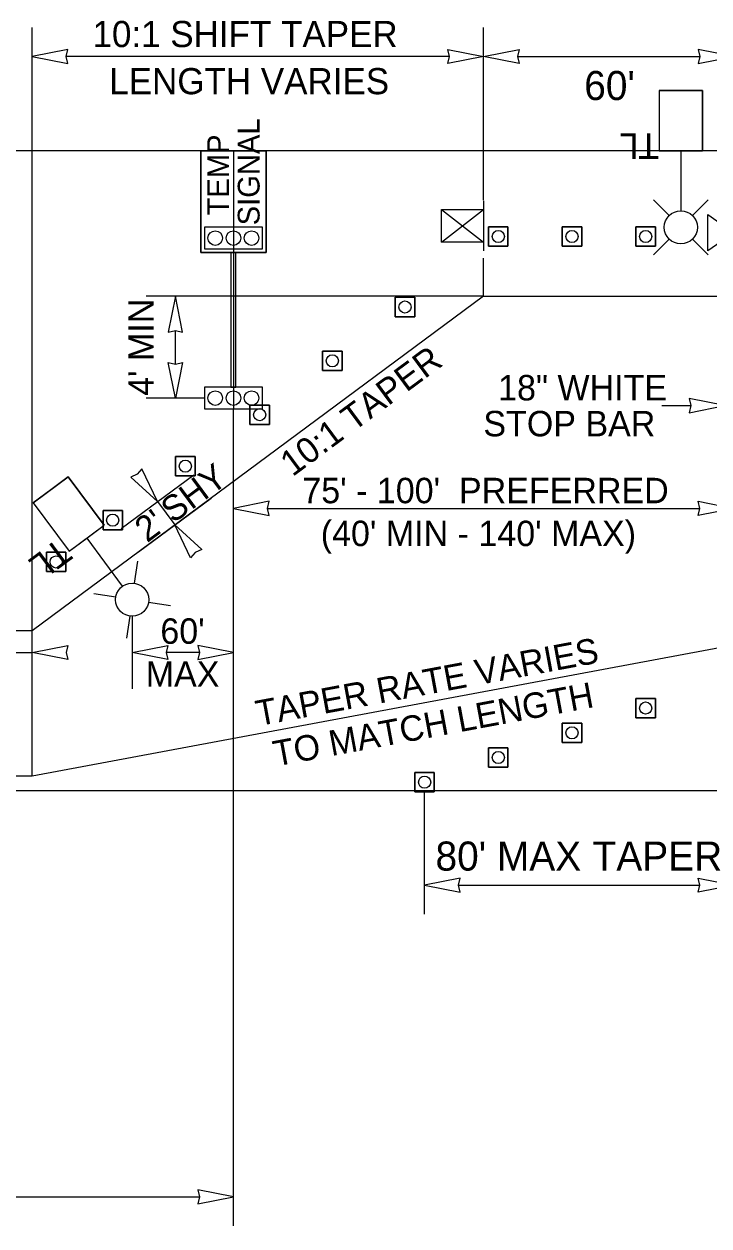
# Model space of a CAD drawing. Extents: x 99977 to 100176, y 99905 to 100011.
# Drawn here: x 100123.547 to 100125.432, y 99974.982 to 99978.288 of the extents above; entities that cross this region are included whole.
import ezdxf

# ---------------------------------------------------------------- set-up
doc = ezdxf.new("R2010")
doc.units = 0
for name, color, linetype in [('RD_ED_ShoulderPavedEdge', 7, 'Continuous'), ('RD_MK_LineEdgeWhite', 7, 'Continuous'), ('TR_WZ_PortableLightStandard', 7, 'Continuous'), ('TR_WZ_PortableSignMount5ftMinBlk-Wht', 7, 'Continuous'), ('TR_WZ_PortableSignMountBlk-Wht', 7, 'Continuous'), ('TR_WZ_TempSignal', 7, 'Continuous'), ('TR_WZ_TrafficCone', 7, 'Continuous'), ('TR_WZ_WorkZoneDetails', 7, 'Continuous'), ('TR_WZ_WorkZoneTextCurrent', 7, 'Continuous')]:
    doc.layers.add(name, color=color, linetype=linetype)

msp = doc.modelspace()

# ---------------------------------------------------------------- linework, layer by layer
at = {"layer": 'RD_ED_ShoulderPavedEdge'}
for p, q in [((100135.6424, 99977.9393), (100120.3, 99977.9393)), ((100120.3, 99976.1793), (100135.6425, 99976.1793))]:
    msp.add_line(p, q, dxfattribs=at)
at = {"layer": 'RD_MK_LineEdgeWhite'}
for p, q in [((100124.8112, 99977.5393), (100123.5692, 99976.6193)), ((100124.8112, 99977.5393), (100135.6425, 99977.5393)), ((100123.5692, 99976.6193), (100120.3, 99976.6193)), ((100125.5008, 99976.5793), (100123.5692, 99976.2193)), ((100123.5692, 99976.2193), (100120.3, 99976.2193))]:
    msp.add_line(p, q, dxfattribs=at)
at = {"layer": 'TR_WZ_PortableLightStandard'}
for p, q in [((100125.2948, 99978.1053), (100125.2948, 99977.9393)), ((100125.2948, 99978.1053), (100125.4148, 99978.1053)), ((100125.2948, 99978.1053), (100125.2948, 99977.9393)), ((100125.4148, 99978.1053), (100125.4148, 99977.9393)), ((100125.4148, 99977.9393), (100125.4148, 99978.1053)), ((100125.2948, 99977.9393), (100125.4148, 99977.9393)), ((100125.3548, 99977.9393), (100125.3548, 99977.7749)), ((100125.3224, 99977.7615), (100125.2794, 99977.8046)), ((100125.3872, 99977.7615), (100125.4303, 99977.8046)), ((100125.3224, 99977.6968), (100125.2794, 99977.6537)), ((100125.3872, 99977.6968), (100125.4303, 99977.6537)), ((100123.5722, 99976.9712), (100123.6686, 99977.0426)), ((100123.6686, 99977.0426), (100123.7674, 99976.9093)), ((100123.7674, 99976.9093), (100123.6686, 99977.0426)), ((100123.5722, 99976.9712), (100123.671, 99976.8379)), ((100123.5722, 99976.9712), (100123.671, 99976.8379)), ((100123.671, 99976.8379), (100123.7674, 99976.9093)), ((100123.7192, 99976.8736), (100123.817, 99976.7415)), ((100123.8511, 99976.75), (100123.8601, 99976.8102)), ((100123.799, 99976.7114), (100123.7389, 99976.7204)), ((100123.8896, 99976.698), (100123.9498, 99976.689)), ((100123.8375, 99976.6594), (100123.8286, 99976.5992))]:
    msp.add_line(p, q, dxfattribs=at)
for points in [[(100125.4148, 99978.1053), (100125.3548, 99978.1053), (100125.2948, 99978.1053)], [(100125.2948, 99977.9393), (100125.3548, 99977.9393), (100125.4148, 99977.9393)], [(100123.6686, 99977.0426), (100123.6204, 99977.0069), (100123.5722, 99976.9712)], [(100123.671, 99976.8379), (100123.7192, 99976.8736), (100123.7674, 99976.9093)]]:
    msp.add_lwpolyline(points, dxfattribs=at)
for centre in [(100125.3548, 99977.7291), (100125.3548, 99977.7291), (100123.8443, 99976.7047), (100123.8443, 99976.7047)]:
    msp.add_circle(centre, 0.0457, dxfattribs=at)
at = {"layer": 'TR_WZ_PortableSignMount5ftMinBlk-Wht'}
for p, q in [((100124.8112, 99977.8019), (100124.8112, 99977.664)), ((100124.6962, 99977.6881), (100124.8112, 99977.7778)), ((100124.6962, 99977.7778), (100124.8112, 99977.6881)), ((100124.7535, 99977.7328), (100124.7535, 99977.7328)), ((100124.7537, 99977.7329), (100124.7537, 99977.7329))]:
    msp.add_line(p, q, dxfattribs=at)
msp.add_lwpolyline([(100124.6962, 99977.6881), (100124.6962, 99977.7778), (100124.8112, 99977.7778), (100124.8112, 99977.6881)], close=True, dxfattribs=at)
at = {"layer": 'TR_WZ_PortableSignMountBlk-Wht'}
msp.add_lwpolyline([(100125.5008, 99977.714), (100125.429, 99977.664), (100125.429, 99977.764)], close=True, dxfattribs=at)
at = {"layer": 'TR_WZ_TempSignal'}
for p, q in [((100124.033, 99977.6596), (100124.033, 99977.9397)), ((100124.033, 99977.9397), (100124.2131, 99977.9397)), ((100124.2131, 99977.9397), (100124.033, 99977.9397)), ((100124.033, 99977.9397), (100124.033, 99977.6596)), ((100124.1231, 99977.9397), (100124.1231, 99977.2294)), ((100124.2131, 99977.9397), (100124.2131, 99977.6596)), ((100124.2131, 99977.6596), (100124.2131, 99977.9397)), ((100124.203, 99977.7295), (100124.0432, 99977.7295)), ((100124.0432, 99977.7295), (100124.0432, 99977.6696)), ((100124.203, 99977.6696), (100124.203, 99977.7295)), ((100124.0432, 99977.6696), (100124.203, 99977.6696)), ((100124.2131, 99977.6596), (100124.033, 99977.6596)), ((100124.033, 99977.6596), (100124.1164, 99977.6596)), ((100124.1298, 99977.6596), (100124.1164, 99977.6596)), ((100124.1164, 99977.6596), (100124.1164, 99977.2893)), ((100124.1164, 99977.6596), (100124.1298, 99977.6596)), ((100124.1298, 99977.2893), (100124.1298, 99977.6596)), ((100124.1298, 99977.6596), (100124.2131, 99977.6596)), ((100124.203, 99977.2893), (100124.0432, 99977.2893)), ((100124.0432, 99977.2893), (100124.0432, 99977.2294)), ((100124.1164, 99977.2893), (100124.1298, 99977.2893)), ((100124.203, 99977.2294), (100124.203, 99977.2893)), ((100124.0432, 99977.2294), (100124.203, 99977.2294))]:
    msp.add_line(p, q, dxfattribs=at)
for points in [[(100124.0432, 99977.7295), (100124.0432, 99977.6696), (100124.203, 99977.6696), (100124.203, 99977.7295), (100124.0432, 99977.7295)], [(100124.0432, 99977.2893), (100124.0432, 99977.2294), (100124.203, 99977.2294), (100124.203, 99977.2893), (100124.0432, 99977.2893)]]:
    msp.add_lwpolyline(points, dxfattribs=at)
for centre in [(100124.0731, 99977.6995), (100124.0731, 99977.6995), (100124.1231, 99977.6995), (100124.1231, 99977.6995), (100124.173, 99977.6995), (100124.173, 99977.6995), (100124.0731, 99977.2593), (100124.0731, 99977.2593), (100124.1231, 99977.2593), (100124.1231, 99977.2593), (100124.173, 99977.2593), (100124.173, 99977.2593)]:
    msp.add_circle(centre, 0.02, dxfattribs=at)
at = {"layer": 'TR_WZ_TrafficCone'}
for points in [[(100124.8789, 99977.6773), (100124.8256, 99977.6773), (100124.8256, 99977.7306), (100124.8789, 99977.7306), (100124.8789, 99977.6773)], [(100124.8789, 99977.7306), (100124.8256, 99977.7306), (100124.8256, 99977.6773), (100124.8789, 99977.6773), (100124.8789, 99977.7306)], [(100125.0818, 99977.6773), (100125.0284, 99977.6773), (100125.0284, 99977.7306), (100125.0818, 99977.7306), (100125.0818, 99977.6773)], [(100125.0818, 99977.7306), (100125.0284, 99977.7306), (100125.0284, 99977.6773), (100125.0818, 99977.6773), (100125.0818, 99977.7306)], [(100125.2846, 99977.6773), (100125.2313, 99977.6773), (100125.2313, 99977.7306), (100125.2846, 99977.7306), (100125.2846, 99977.6773)], [(100125.2846, 99977.7306), (100125.2313, 99977.7306), (100125.2313, 99977.6773), (100125.2846, 99977.6773), (100125.2846, 99977.7306)], [(100124.6221, 99977.4832), (100124.5687, 99977.4832), (100124.5687, 99977.5366), (100124.6221, 99977.5366), (100124.6221, 99977.4832)], [(100124.6221, 99977.5366), (100124.5687, 99977.5366), (100124.5687, 99977.4832), (100124.6221, 99977.4832), (100124.6221, 99977.5366)], [(100124.4221, 99977.3351), (100124.3687, 99977.3351), (100124.3687, 99977.3884), (100124.4221, 99977.3884), (100124.4221, 99977.3351)], [(100124.4221, 99977.3884), (100124.3687, 99977.3884), (100124.3687, 99977.3351), (100124.4221, 99977.3351), (100124.4221, 99977.3884)], [(100124.2221, 99977.1869), (100124.1687, 99977.1869), (100124.1687, 99977.2403), (100124.2221, 99977.2403), (100124.2221, 99977.1869)], [(100124.2221, 99977.2403), (100124.1687, 99977.2403), (100124.1687, 99977.1869), (100124.2221, 99977.1869), (100124.2221, 99977.2403)], [(100124.0174, 99977.0451), (100123.9641, 99977.0451), (100123.9641, 99977.0984), (100124.0174, 99977.0984), (100124.0174, 99977.0451)], [(100124.0174, 99977.0984), (100123.9641, 99977.0984), (100123.9641, 99977.0451), (100124.0174, 99977.0451), (100124.0174, 99977.0984)], [(100123.8174, 99976.8969), (100123.7641, 99976.8969), (100123.7641, 99976.9503), (100123.8174, 99976.9503), (100123.8174, 99976.8969)], [(100123.8174, 99976.9503), (100123.7641, 99976.9503), (100123.7641, 99976.8969), (100123.8174, 99976.8969), (100123.8174, 99976.9503)], [(100123.662, 99976.7818), (100123.6087, 99976.7818), (100123.6087, 99976.8352), (100123.662, 99976.8352), (100123.662, 99976.7818)], [(100123.662, 99976.8352), (100123.6087, 99976.8352), (100123.6087, 99976.7818), (100123.662, 99976.7818), (100123.662, 99976.8352)], [(100125.2846, 99976.3798), (100125.2313, 99976.3798), (100125.2313, 99976.4332), (100125.2846, 99976.4332), (100125.2846, 99976.3798)], [(100125.2846, 99976.4332), (100125.2313, 99976.4332), (100125.2313, 99976.3798), (100125.2846, 99976.3798), (100125.2846, 99976.4332)], [(100125.0818, 99976.3119), (100125.0284, 99976.3119), (100125.0284, 99976.3652), (100125.0818, 99976.3652), (100125.0818, 99976.3119)], [(100125.0818, 99976.3652), (100125.0284, 99976.3652), (100125.0284, 99976.3119), (100125.0818, 99976.3119), (100125.0818, 99976.3652)], [(100124.8789, 99976.2439), (100124.8256, 99976.2439), (100124.8256, 99976.2973), (100124.8789, 99976.2973), (100124.8789, 99976.2439)], [(100124.8789, 99976.2973), (100124.8256, 99976.2973), (100124.8256, 99976.2439), (100124.8789, 99976.2439), (100124.8789, 99976.2973)], [(100124.6761, 99976.176), (100124.6227, 99976.176), (100124.6227, 99976.2293), (100124.6761, 99976.2293), (100124.6761, 99976.176)], [(100124.6761, 99976.2293), (100124.6227, 99976.2293), (100124.6227, 99976.176), (100124.6761, 99976.176), (100124.6761, 99976.2293)]]:
    msp.add_lwpolyline(points, dxfattribs=at)
for centre in [(100124.8523, 99977.704), (100125.0551, 99977.704), (100125.2579, 99977.704), (100124.5954, 99977.5099), (100124.3954, 99977.3617), (100124.1954, 99977.2136), (100123.9907, 99977.0718), (100123.7907, 99976.9236), (100123.6354, 99976.8085), (100125.2579, 99976.4065), (100125.0551, 99976.3385), (100124.8523, 99976.2706), (100124.6494, 99976.2026)]:
    msp.add_circle(centre, 0.0167, dxfattribs=at)
at = {"layer": 'TR_WZ_WorkZoneDetails'}
for p, q in [((100123.5692, 99976.2193), (100123.5692, 99978.2793)), ((100124.8112, 99977.804), (100124.8112, 99978.2793)), ((100124.7175, 99978.1993), (100123.6629, 99978.1993)), ((100124.9049, 99978.1993), (100125.4071, 99978.1993)), ((100124.8112, 99977.5393), (100124.8112, 99977.644)), ((100124.0432, 99977.5393), (100123.8832, 99977.5393)), ((100124.8112, 99977.5393), (100124.0432, 99977.5393)), ((100123.9632, 99977.353), (100123.9632, 99977.4456)), ((100124.0432, 99977.2593), (100123.8832, 99977.2593)), ((100125.3021, 99977.2385), (100125.3821, 99977.2385)), ((100124.1231, 99974.9817), (100124.1231, 99977.2294)), ((100123.8141, 99976.9003), (100124.0141, 99977.0484)), ((100123.8621, 99976.8363), (100124.0617, 99976.9841)), ((100124.2168, 99976.956), (100125.4071, 99976.956)), ((100123.8443, 99976.659), (100123.8443, 99976.4593)), ((100123.2756, 99976.5593), (100123.5692, 99976.5593)), ((100124.0294, 99976.5593), (100123.9381, 99976.5593)), ((100124.6494, 99975.8393), (100124.6494, 99976.1793)), ((100124.7431, 99975.9193), (100125.4071, 99975.9193)), ((100120.3, 99975.0617), (100124.0294, 99975.0617))]:
    msp.add_line(p, q, dxfattribs=at)
for points in [[(100123.5692, 99978.1993), (100123.6675, 99978.18), (100123.6629, 99978.1993), (100123.6675, 99978.2186)], [(100124.8112, 99978.1993), (100124.7129, 99978.18), (100124.7175, 99978.1993), (100124.7129, 99978.2186)], [(100124.8112, 99978.1993), (100124.9095, 99978.2186), (100124.9049, 99978.1993), (100124.9095, 99978.18)], [(100125.5008, 99978.1993), (100125.4025, 99978.2186), (100125.4071, 99978.1993), (100125.4025, 99978.18)], [(100123.9632, 99977.5393), (100123.9439, 99977.441), (100123.9632, 99977.4456), (100123.9825, 99977.441)], [(100123.9632, 99977.2593), (100123.9439, 99977.3576), (100123.9632, 99977.353), (100123.9825, 99977.3576)], [(100125.4758, 99977.2393), (100125.3773, 99977.2578), (100125.3821, 99977.2385), (100125.3777, 99977.2192)], [(100123.9143, 99976.9745), (100123.8713, 99977.0649), (100123.8585, 99977.0498), (100123.8403, 99977.042)], [(100124.1231, 99976.956), (100124.2214, 99976.9367), (100124.2168, 99976.956), (100124.2214, 99976.9753)], [(100125.5008, 99976.956), (100125.4025, 99976.9367), (100125.4071, 99976.956), (100125.4025, 99976.9753)], [(100123.9619, 99976.9102), (100124.0359, 99976.8427), (100124.0177, 99976.8349), (100124.0049, 99976.8198)], [(100123.5692, 99976.5593), (100123.6675, 99976.5786), (100123.6629, 99976.5593), (100123.6675, 99976.54)], [(100123.8443, 99976.5593), (100123.9426, 99976.5786), (100123.9381, 99976.5593), (100123.9426, 99976.54)], [(100124.1231, 99976.5593), (100124.0248, 99976.5786), (100124.0294, 99976.5593), (100124.0248, 99976.54)], [(100124.6494, 99975.9193), (100124.7477, 99975.9), (100124.7431, 99975.9193), (100124.7477, 99975.9386)], [(100125.5008, 99975.9193), (100125.4025, 99975.9), (100125.4071, 99975.9193), (100125.4025, 99975.9386)], [(100124.1231, 99975.0617), (100124.0248, 99975.0809), (100124.0294, 99975.0617), (100124.0248, 99975.0424)]]:
    msp.add_lwpolyline(points, close=True, dxfattribs=at)
msp.add_lwpolyline([(100123.9143, 99976.9745), (100123.9619, 99976.9102)], dxfattribs=at)

# ---------------------------------------------------------------- texts
at = {"layer": 'TR_WZ_PortableLightStandard'}
for rotation, p in [(180, (100125.2949, 99977.9873)), (216.5289, (100123.6425, 99976.8765))]:
    msp.add_text('TL', height=0.07, rotation=rotation, dxfattribs=at).set_placement(p)
at = {"layer": 'TR_WZ_TempSignal'}
for s, p in [('SIGNAL', (100124.1951, 99977.7346)), ('TEMP', (100124.1111, 99977.7617))]:
    msp.add_text(s, height=0.06, rotation=90, dxfattribs=at).set_placement(p)
at = {"layer": 'TR_WZ_WorkZoneTextCurrent'}
for s, height, p in [('10:1 SHIFT TAPER', 0.072, (100123.7352, 99978.2249)), ('LENGTH VARIES', 0.072, (100123.7813, 99978.0953)), ("60'", 0.08, (100125.0888, 99978.0793)), ('18" WHITE', 0.07, (100124.8518, 99977.2529)), ('STOP BAR', 0.07, (100124.8112, 99977.1541)), ("75' - 100'  PREFERRED", 0.07, (100124.3128, 99976.97)), ("(40' MIN - 140' MAX)", 0.07, (100124.3635, 99976.852)), ("80' MAX", 0.08, (100124.6794, 99975.9593)), ('TAPER', 0.08, (100125.1119, 99975.9593))]:
    msp.add_text(s, height=height, dxfattribs=at).set_placement(p)
for s, rotation, p in [("4' MIN", 90, (100123.9039, 99977.2654)), ('10:1 TAPER', 36.5289, (100124.2858, 99977.0415)), ('SHY', 36.5289, (100123.9571, 99976.9129)), ("2' ", 36.5289, (100123.8854, 99976.8598)), ("60'", 360, (100123.922, 99976.5833)), ('TAPER RATE VARIES', 10.5573, (100124.1918, 99976.3568)), ('MAX', 360, (100123.8817, 99976.4653)), ('TO MATCH LENGTH', 10.5573, (100124.2395, 99976.2457))]:
    msp.add_text(s, height=0.07, rotation=rotation, dxfattribs=at).set_placement(p)

doc.saveas('drawing.dxf')
